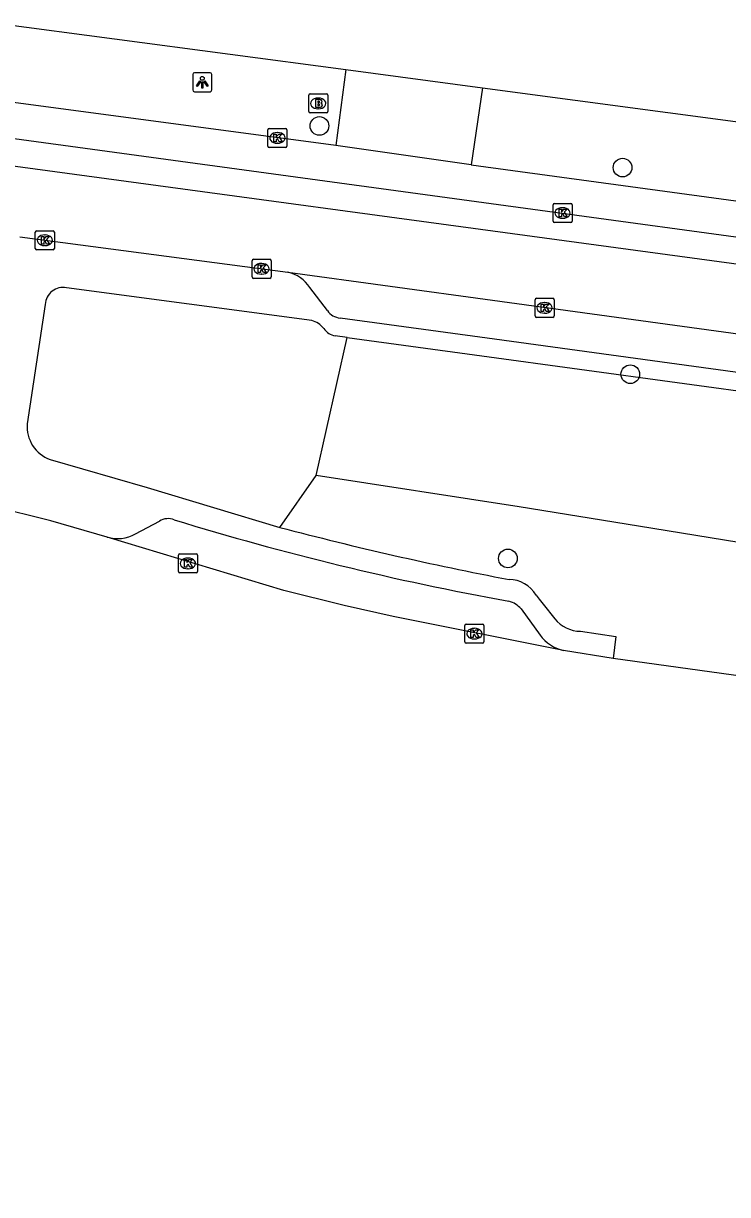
# Model space of a CAD drawing. Extents: x 161696 to 162377, y 380761 to 381673.
# Drawn here: x 161820.6 to 161857.5, y 380780.2 to 380841.6 of the extents above; entities that cross this region are included whole.
import ezdxf

# ---------------------------------------------------------------- set-up
doc = ezdxf.new("R2010")
doc.units = 0
for name, color, linetype in [('IMGEO_Berm_groen', 7, 'Continuous'), ('IMGEO_Boom', 7, 'Continuous'), ('IMGEO_Brandkraan', 7, 'Continuous'), ('IMGEO_Kolk', 7, 'Continuous'), ('IMGEO_Lichtpunt', 7, 'Continuous'), ('IMGEO_Rijbaan_lokaal_gesloten', 7, 'Continuous'), ('IMGEO_Voetpad_open', 7, 'Continuous')]:
    doc.layers.add(name, color=color, linetype=linetype)

msp = doc.modelspace()

# ---------------------------------------------------------------- linework, layer by layer
at = {"layer": 'IMGEO_Berm_groen'}
for points in [[(161835.962, 380817.899), (161837.597, 380825.141)], [(161834.061, 380815.184), (161835.962, 380817.899)], [(161887.883, 380804.701), (161881.515, 380810.572), (161852.859, 380815.242), (161846.606, 380816.261), (161835.962, 380817.899)]]:
    msp.add_lwpolyline(points, dxfattribs=at)
at = {"layer": 'IMGEO_Boom'}
for centre in [(161836.141, 380836.243), (161852.031, 380834.058), (161852.437, 380823.218), (161846.02, 380813.552)]:
    msp.add_circle(centre, 0.489, dxfattribs=at)
at = {"layer": 'IMGEO_Brandkraan'}
for p, q in [((161835.654, 380837.925), (161836.506, 380837.925)), ((161835.579, 380836.999), (161835.579, 380837.851)), ((161836.067, 380837.705), (161836.092, 380837.705)), ((161836.58, 380837.851), (161836.58, 380836.999)), ((161836.506, 380836.925), (161835.654, 380836.925)), ((161836.09, 380837.145), (161836.065, 380837.145))]:
    msp.add_line(p, q, dxfattribs=at)
for points in [[(161835.654, 380837.925), (161836.506, 380837.925)], [(161835.579, 380836.999), (161835.579, 380837.851)], [(161835.927, 380837.625), (161835.927, 380837.225), (161836.14, 380837.225)], [(161836.158, 380837.625), (161835.927, 380837.625)], [(161836.106, 380837.544), (161836.052, 380837.544), (161836.052, 380837.468)], [(161836.052, 380837.468), (161836.105, 380837.468)], [(161836.114, 380837.392), (161836.052, 380837.392), (161836.052, 380837.311)], [(161836.052, 380837.311), (161836.114, 380837.311)], [(161836.58, 380837.851), (161836.58, 380836.999)], [(161836.506, 380836.925), (161835.654, 380836.925)]]:
    msp.add_lwpolyline(points, dxfattribs=at)
for centre, radius, start, end in [((161835.656, 380837.849), 0.0765, 91.55205, 178.44795), ((161835.656, 380837.849), 0.0765, 91.55205, 178.44795), ((161836.504, 380837.849), 0.0765, 1.55205, 88.44795), ((161836.504, 380837.849), 0.0765, 1.55205, 88.44795), ((161836.107, 380837.506), 0.0379, 267.82845, 90.93552), ((161836.115, 380837.351), 0.0404, 269.87594, 90.50774), ((161836.162, 380837.48), 0.145, 59.4692, 91.53667), ((161836.187, 380837.527), 0.0922, 285.51372, 58.15012), ((161836.192, 380837.335), 0.105, 301.31148, 78.98903), ((161835.656, 380837.001), 0.0765, 181.55205, 268.44795), ((161835.656, 380837.001), 0.0765, 181.55205, 268.44795), ((161836.146, 380837.476), 0.251, 268.66757, 293.53466), ((161836.504, 380837.001), 0.0765, 271.55205, 358.44795), ((161836.504, 380837.001), 0.0765, 271.55205, 358.44795)]:
    msp.add_arc(centre, radius, start, end, dxfattribs=at)
for centre, major_axis, ratio, start_param, end_param in [((161836.066, 380837.425), (-0.387, 0.002), 0.722429, 4.712389, 7.853982), ((161836.091, 380837.425), (-0.39, 0.002), 0.717154, 1.570796, 4.712389)]:
    msp.add_ellipse(centre, major_axis=major_axis, ratio=ratio, start_param=start_param, end_param=end_param, dxfattribs=at)
at = {"layer": 'IMGEO_Kolk'}
for p, q in [((161833.511, 380836.115), (161834.363, 380836.115)), ((161833.436, 380835.189), (161833.436, 380836.041)), ((161833.924, 380835.895), (161833.949, 380835.895)), ((161834.437, 380836.041), (161834.437, 380835.189)), ((161834.363, 380835.115), (161833.511, 380835.115)), ((161833.947, 380835.335), (161833.922, 380835.335)), ((161848.386, 380831.25), (161848.386, 380832.102)), ((161848.461, 380832.176), (161849.313, 380832.176)), ((161848.874, 380831.956), (161848.899, 380831.956)), ((161849.387, 380832.102), (161849.387, 380831.25)), ((161849.313, 380831.176), (161848.461, 380831.176)), ((161848.897, 380831.396), (161848.872, 380831.396)), ((161821.248, 380829.818), (161821.248, 380830.67)), ((161821.323, 380830.744), (161822.175, 380830.744)), ((161822.249, 380830.67), (161822.249, 380829.818)), ((161821.759, 380829.964), (161821.734, 380829.964)), ((161821.736, 380830.524), (161821.761, 380830.524)), ((161822.175, 380829.744), (161821.323, 380829.744)), ((161832.608, 380828.322), (161832.608, 380829.174)), ((161832.683, 380829.248), (161833.535, 380829.248)), ((161833.096, 380829.028), (161833.121, 380829.028)), ((161833.609, 380829.174), (161833.609, 380828.322)), ((161833.535, 380828.248), (161832.683, 380828.248)), ((161833.119, 380828.468), (161833.094, 380828.468)), ((161847.442, 380826.274), (161847.442, 380827.126)), ((161847.517, 380827.2), (161848.369, 380827.2)), ((161847.93, 380826.98), (161847.955, 380826.98)), ((161848.443, 380827.126), (161848.443, 380826.274)), ((161847.953, 380826.42), (161847.928, 380826.42)), ((161848.369, 380826.2), (161847.517, 380826.2)), ((161828.747, 380812.864), (161828.747, 380813.716)), ((161828.822, 380813.79), (161829.674, 380813.79)), ((161829.235, 380813.57), (161829.26, 380813.57)), ((161829.748, 380813.716), (161829.748, 380812.864)), ((161829.674, 380812.79), (161828.822, 380812.79)), ((161829.258, 380813.01), (161829.233, 380813.01)), ((161843.764, 380809.18), (161843.764, 380810.032)), ((161843.839, 380810.106), (161844.691, 380810.106)), ((161844.252, 380809.886), (161844.277, 380809.886)), ((161844.765, 380810.032), (161844.765, 380809.18)), ((161844.691, 380809.106), (161843.839, 380809.106)), ((161844.275, 380809.326), (161844.25, 380809.326))]:
    msp.add_line(p, q, dxfattribs=at)
for points in [[(161833.511, 380836.115), (161834.363, 380836.115)], [(161833.436, 380835.189), (161833.436, 380836.041)], [(161833.757, 380835.815), (161833.88, 380835.815), (161833.88, 380835.664), (161834.01, 380835.815), (161834.174, 380835.815), (161834.028, 380835.664), (161834.181, 380835.415), (161834.029, 380835.415), (161833.944, 380835.579), (161833.88, 380835.512), (161833.88, 380835.415), (161833.757, 380835.415), (161833.757, 380835.815)], [(161834.437, 380836.041), (161834.437, 380835.189)], [(161834.363, 380835.115), (161833.511, 380835.115)], [(161848.386, 380831.25), (161848.386, 380832.102)], [(161848.461, 380832.176), (161849.313, 380832.176)], [(161848.707, 380831.876), (161848.83, 380831.876), (161848.83, 380831.725), (161848.96, 380831.876), (161849.124, 380831.876), (161848.978, 380831.725), (161849.131, 380831.476), (161848.979, 380831.476), (161848.894, 380831.64), (161848.83, 380831.573), (161848.83, 380831.476), (161848.707, 380831.476), (161848.707, 380831.876)], [(161849.387, 380832.102), (161849.387, 380831.25)], [(161849.313, 380831.176), (161848.461, 380831.176)], [(161821.248, 380829.818), (161821.248, 380830.67)], [(161821.323, 380830.744), (161822.175, 380830.744)], [(161822.249, 380830.67), (161822.249, 380829.818)], [(161821.569, 380830.444), (161821.692, 380830.444), (161821.692, 380830.293), (161821.822, 380830.444), (161821.986, 380830.444), (161821.84, 380830.293), (161821.993, 380830.044), (161821.841, 380830.044), (161821.756, 380830.208), (161821.692, 380830.141), (161821.692, 380830.044), (161821.569, 380830.044), (161821.569, 380830.444)], [(161822.175, 380829.744), (161821.323, 380829.744)], [(161832.608, 380828.322), (161832.608, 380829.174)], [(161832.683, 380829.248), (161833.535, 380829.248)], [(161832.929, 380828.948), (161833.052, 380828.948), (161833.052, 380828.797), (161833.182, 380828.948), (161833.346, 380828.948), (161833.2, 380828.797), (161833.353, 380828.548), (161833.201, 380828.548), (161833.116, 380828.712), (161833.052, 380828.645), (161833.052, 380828.548), (161832.929, 380828.548), (161832.929, 380828.948)], [(161833.609, 380829.174), (161833.609, 380828.322)], [(161833.535, 380828.248), (161832.683, 380828.248)], [(161847.442, 380826.274), (161847.442, 380827.126)], [(161847.517, 380827.2), (161848.369, 380827.2)], [(161847.763, 380826.9), (161847.886, 380826.9), (161847.886, 380826.749), (161848.016, 380826.9), (161848.18, 380826.9), (161848.034, 380826.749), (161848.187, 380826.5), (161848.035, 380826.5), (161847.95, 380826.664), (161847.886, 380826.597), (161847.886, 380826.5), (161847.763, 380826.5), (161847.763, 380826.9)], [(161848.443, 380827.126), (161848.443, 380826.274)], [(161848.369, 380826.2), (161847.517, 380826.2)], [(161828.747, 380812.864), (161828.747, 380813.716)], [(161828.822, 380813.79), (161829.674, 380813.79)], [(161829.068, 380813.49), (161829.191, 380813.49), (161829.191, 380813.339), (161829.321, 380813.49), (161829.485, 380813.49), (161829.339, 380813.339), (161829.492, 380813.09), (161829.34, 380813.09), (161829.255, 380813.254), (161829.191, 380813.187), (161829.191, 380813.09), (161829.068, 380813.09), (161829.068, 380813.49)], [(161829.748, 380813.716), (161829.748, 380812.864)], [(161829.674, 380812.79), (161828.822, 380812.79)], [(161843.764, 380809.18), (161843.764, 380810.032)], [(161843.839, 380810.106), (161844.691, 380810.106)], [(161844.085, 380809.806), (161844.208, 380809.806), (161844.208, 380809.655), (161844.338, 380809.806), (161844.502, 380809.806), (161844.356, 380809.655), (161844.509, 380809.406), (161844.357, 380809.406), (161844.272, 380809.57), (161844.208, 380809.503), (161844.208, 380809.406), (161844.085, 380809.406), (161844.085, 380809.806)], [(161844.765, 380810.032), (161844.765, 380809.18)], [(161844.691, 380809.106), (161843.839, 380809.106)]]:
    msp.add_lwpolyline(points, dxfattribs=at)
for centre, start, end in [((161833.513, 380836.039), 91.55205, 178.44795), ((161833.513, 380836.039), 91.55205, 178.44795), ((161834.361, 380836.039), 1.55205, 88.44795), ((161834.361, 380836.039), 1.55205, 88.44795), ((161833.513, 380835.191), 181.55205, 268.44795), ((161833.513, 380835.191), 181.55205, 268.44795), ((161834.361, 380835.191), 271.55205, 358.44795), ((161834.361, 380835.191), 271.55205, 358.44795), ((161848.463, 380832.1), 91.55205, 178.44795), ((161848.463, 380832.1), 91.55205, 178.44795), ((161849.311, 380832.1), 1.55205, 88.44795), ((161849.311, 380832.1), 1.55205, 88.44795), ((161848.463, 380831.252), 181.55205, 268.44795), ((161848.463, 380831.252), 181.55205, 268.44795), ((161849.311, 380831.252), 271.55205, 358.44795), ((161849.311, 380831.252), 271.55205, 358.44795), ((161821.325, 380830.668), 91.55205, 178.44795), ((161821.325, 380830.668), 91.55205, 178.44795), ((161822.173, 380830.668), 1.55205, 88.44795), ((161822.173, 380830.668), 1.55205, 88.44795), ((161821.325, 380829.82), 181.55205, 268.44795), ((161821.325, 380829.82), 181.55205, 268.44795), ((161822.173, 380829.82), 271.55205, 358.44795), ((161822.173, 380829.82), 271.55205, 358.44795), ((161832.685, 380829.172), 91.55205, 178.44795), ((161832.685, 380829.172), 91.55205, 178.44795), ((161833.533, 380829.172), 1.55205, 88.44795), ((161833.533, 380829.172), 1.55205, 88.44795), ((161832.685, 380828.324), 181.55205, 268.44795), ((161832.685, 380828.324), 181.55205, 268.44795), ((161833.533, 380828.324), 271.55205, 358.44795), ((161833.533, 380828.324), 271.55205, 358.44795), ((161847.519, 380827.124), 91.55205, 178.44795), ((161847.519, 380827.124), 91.55205, 178.44795), ((161848.367, 380827.124), 1.55205, 88.44795), ((161848.367, 380827.124), 1.55205, 88.44795), ((161847.519, 380826.276), 181.55205, 268.44795), ((161847.519, 380826.276), 181.55205, 268.44795), ((161848.367, 380826.276), 271.55205, 358.44795), ((161848.367, 380826.276), 271.55205, 358.44795), ((161828.824, 380813.714), 91.55205, 178.44795), ((161828.824, 380813.714), 91.55205, 178.44795), ((161829.672, 380813.714), 1.55205, 88.44795), ((161829.672, 380813.714), 1.55205, 88.44795), ((161828.824, 380812.866), 181.55205, 268.44795), ((161828.824, 380812.866), 181.55205, 268.44795), ((161829.672, 380812.866), 271.55205, 358.44795), ((161829.672, 380812.866), 271.55205, 358.44795), ((161843.841, 380810.03), 91.55205, 178.44795), ((161843.841, 380810.03), 91.55205, 178.44795), ((161844.689, 380810.03), 1.55205, 88.44795), ((161844.689, 380810.03), 1.55205, 88.44795), ((161843.841, 380809.182), 181.55205, 268.44795), ((161843.841, 380809.182), 181.55205, 268.44795), ((161844.689, 380809.182), 271.55205, 358.44795), ((161844.689, 380809.182), 271.55205, 358.44795)]:
    msp.add_arc(centre, 0.0765, start, end, dxfattribs=at)
for centre, major_axis, ratio, start_param, end_param in [((161833.923, 380835.615), (-0.387, 0.002), 0.722429, 4.712389, 7.853982), ((161833.948, 380835.615), (-0.39, 0.002), 0.717154, 1.570796, 4.712389), ((161848.873, 380831.676), (-0.387, 0.002), 0.722429, 4.712389, 7.853982), ((161848.898, 380831.676), (-0.39, 0.002), 0.717154, 1.570796, 4.712389), ((161821.735, 380830.244), (-0.387, 0.002), 0.722429, 4.712389, 7.853982), ((161821.76, 380830.244), (-0.39, 0.002), 0.717154, 1.570796, 4.712389), ((161833.095, 380828.748), (-0.387, 0.002), 0.722429, 4.712389, 7.853982), ((161833.12, 380828.748), (-0.39, 0.002), 0.717154, 1.570796, 4.712389), ((161847.929, 380826.7), (-0.387, 0.002), 0.722429, 4.712389, 7.853982), ((161847.954, 380826.7), (-0.39, 0.002), 0.717154, 1.570796, 4.712389), ((161829.234, 380813.29), (-0.387, 0.002), 0.722429, 4.712389, 7.853982), ((161829.259, 380813.29), (-0.39, 0.002), 0.717154, 1.570796, 4.712389), ((161844.251, 380809.606), (-0.387, 0.002), 0.722429, 4.712389, 7.853982), ((161844.276, 380809.606), (-0.39, 0.002), 0.717154, 1.570796, 4.712389)]:
    msp.add_ellipse(centre, major_axis=major_axis, ratio=ratio, start_param=start_param, end_param=end_param, dxfattribs=at)
at = {"layer": 'IMGEO_Lichtpunt'}
for p, q in [((161829.503, 380838.94), (161829.503, 380838.133)), ((161829.503, 380838.94), (161829.503, 380838.133)), ((161830.405, 380839.035), (161829.597, 380839.035)), ((161830.405, 380839.035), (161829.597, 380839.035)), ((161830.499, 380838.133), (161830.499, 380838.94)), ((161830.499, 380838.133), (161830.499, 380838.94)), ((161829.597, 380838.039), (161830.405, 380838.039)), ((161829.597, 380838.039), (161830.405, 380838.039))]:
    msp.add_line(p, q, dxfattribs=at)
for points in [[(161829.877, 380838.604), (161829.916, 380838.576), (161829.728, 380838.314), (161829.69, 380838.341), (161829.877, 380838.604)], [(161829.979, 380838.556), (161830.026, 380838.556), (161830.026, 380838.234), (161829.979, 380838.234), (161829.979, 380838.556)], [(161830.089, 380838.576), (161830.127, 380838.603), (161830.314, 380838.341), (161830.275, 380838.313), (161830.089, 380838.576)]]:
    msp.add_lwpolyline(points, dxfattribs=at)
msp.add_circle((161830.002, 380838.738), 0.0994, dxfattribs=at)
for centre, start, end in [((161829.597, 380838.94), 90, 180), ((161829.597, 380838.94), 90, 180), ((161830.405, 380838.94), 0, 90), ((161830.405, 380838.94), 0, 90), ((161829.597, 380838.133), 180, 270), ((161829.597, 380838.133), 180, 270), ((161830.405, 380838.133), 270, 0), ((161830.405, 380838.133), 270, 360)]:
    msp.add_arc(centre, 0.0946, start, end, dxfattribs=at)
at = {"layer": 'IMGEO_Rijbaan_lokaal_gesloten'}
for points in [[(161889.378, 380826.116), (161818.579, 380835.777)], [(162234.771, 380780.432), (162229.289, 380780.178), (162226.418, 380780.403), (162192.055, 380785.129), (162178.941, 380786.895), (162173.589, 380787.538), (162153.114, 380788.982), (161814.137, 380834.931)], [(161820.431, 380830.418), (161834.49, 380828.566)], [(161834.49, 380828.566), (161845.222, 380827.099), (161887.661, 380821.279)], [(161825.013, 380814.669), (161822.059, 380815.531), (161818.945, 380816.29), (161818.454, 380816.408), (161817.58, 380816.615)], [(161848.937, 380808.726), (161840.006, 380810.502), (161837.433, 380811.08), (161834.278, 380811.879), (161825.013, 380814.669)], [(161851.535, 380808.309), (161848.937, 380808.726)], [(161887.65, 380803.28), (161882.203, 380804.1), (161869.075, 380805.874), (161851.535, 380808.309)]]:
    msp.add_lwpolyline(points, dxfattribs=at)
at = {"layer": 'IMGEO_Voetpad_open'}
for points in [[(161818.146, 380841.574), (161819.348, 380841.407), (161819.323, 380841.622), (161837.528, 380839.198)], [(161837.528, 380839.198), (161836.995, 380835.21)], [(161837.528, 380839.198), (161844.689, 380838.245)], [(161844.689, 380838.245), (161844.094, 380834.202)], [(161844.689, 380838.245), (161888.15, 380832.459)], [(161836.995, 380835.21), (161818.781, 380837.656)], [(161844.094, 380834.202), (161836.995, 380835.21)], [(161844.094, 380834.202), (161886.625, 380828.406)], [(161835.738, 380826.031), (161822.886, 380827.755)], [(161836.563, 380826.554), (161835.644, 380827.771)], [(161821.763, 380826.883), (161820.827, 380820.617)], [(161884.051, 380819.749), (161845.322, 380825.059), (161837.224, 380826.162)], [(161837.597, 380825.141), (161836.97, 380825.227)], [(161837.597, 380825.141), (161844.655, 380824.179), (161885.606, 380818.592), (161885.694, 380819.32), (161890.768, 380818.659), (161888.791, 380804.569), (161887.883, 380804.701)], [(161822.032, 380818.744), (161827.11, 380817.267), (161834.061, 380815.184)], [(161826.495, 380814.838), (161827.755, 380815.512)], [(161847.496, 380811.63), (161847.667, 380811.411), (161847.875, 380811.151), (161848.476, 380810.383)], [(161846.718, 380810.901), (161847.705, 380809.53)], [(161849.824, 380809.729), (161851.679, 380809.46), (161851.535, 380808.309)]]:
    msp.add_lwpolyline(points, dxfattribs=at)
for centre, radius, start, end in [((161834.067, 380826.716), 1.897, 33.76521, 77.10825), ((161822.71, 380826.822), 0.949, 79.31449, 176.34359), ((161837.33, 380827.095), 0.939, 215.1697, 263.49095), ((161835.461, 380824.913), 1.151, 37.73599, 76.102), ((161837.118, 380826.106), 0.891, 213.18576, 260.45722), ((161822.637, 380820.457), 1.817, 174.95495, 250.55569), ((161828.212, 380814.769), 0.872, 68.54594, 121.61653), ((161873.119, 380960.566), 151.686, 252.9053, 259.72741), ((161879.239, 380985.878), 176.571, 255.17543, 259.17607), ((161825.55, 380816.541), 1.947, 253.98686, 299.0244), ((161846.059, 380810.777), 1.671, 30.68938, 89.28198), ((161845.734, 380810.061), 1.294, 40.45903, 74.9764), ((161849.869, 380811.538), 1.81, 219.66361, 268.57448), ((161849.354, 380810.71), 2.028, 215.60014, 258.14313)]:
    msp.add_arc(centre, radius, start, end, dxfattribs=at)

doc.saveas('drawing.dxf')
